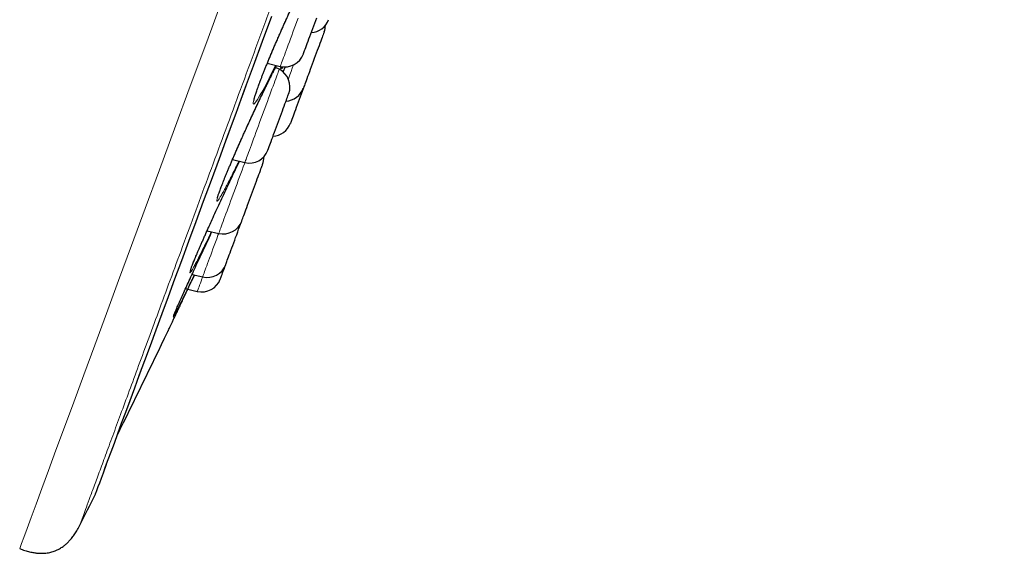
# Model space of a CAD drawing. Header units: millimetres. Extents: x 8 to 976, y 12 to 967.
# Tile 341 of 351: x 700 to 725, y 780 to 794. Entities that reach past the tile are written whole.
import ezdxf

# ---------------------------------------------------------------- set-up
doc = ezdxf.new("R2010")
doc.units = ezdxf.units.MM

msp = doc.modelspace()

# ---------------------------------------------------------------- linework, layer by layer
at = {"color": 7, "linetype": 'Continuous', "lineweight": 30}
for p, q in [((706.738, 792.578), (707.068, 792.5)), ((707.041, 792.425), (706.948, 792.473)), ((705.854, 790.135), (706.169, 790.061)), ((706.089, 788.578), (706.105, 788.621)), ((705.212, 788.333), (705.506, 788.264)), ((704.831, 787.227), (705.1, 787.164)), ((704.664, 786.864), (704.714, 786.852)), ((704.723, 786.85), (704.963, 786.793))]:
    msp.add_line(p, q, dxfattribs=at)
at = {"color": 252, "linetype": 'Continuous', "lineweight": 0}
msp.add_line((707.09, 792.498), (707.057, 792.415), dxfattribs=at)
at = {"color": 252, "linetype": 'Continuous', "lineweight": 0, "flags": 128}
for points in [[(700.461, 780.273), (700.473, 780.305), (700.508, 780.4), (700.566, 780.558), (700.647, 780.779), (700.752, 781.062), (700.877, 781.401), (701.024, 781.799), (701.192, 782.255), (701.381, 782.768), (701.595, 783.349), (701.831, 783.987), (702.087, 784.681), (702.363, 785.431), (702.66, 786.233), (702.969, 787.072), (703.296, 787.96), (703.641, 788.894), (704.002, 789.873), (704.386, 790.915), (704.786, 791.999), (705.201, 793.124), (705.631, 794.287)], [(706.946, 792.529), (706.909, 792.453), (706.821, 792.275), (706.739, 792.112), (706.663, 791.966), (706.599, 791.849), (706.543, 791.749), (706.49, 791.662), (706.448, 791.598), (706.415, 791.558), (706.394, 791.543), (706.383, 791.552), (706.383, 791.586), (706.395, 791.644), (706.418, 791.725), (706.451, 791.828), (706.494, 791.952), (706.547, 792.095), (706.608, 792.256), (706.678, 792.432), (706.755, 792.621), (706.839, 792.821), (706.927, 793.03), (707.02, 793.244), (707.116, 793.461), (707.214, 793.678), (707.312, 793.893)], [(702.382, 781.657), (702.386, 781.667), (702.398, 781.699), (702.418, 781.752), (702.445, 781.826), (702.48, 781.922), (702.523, 782.038), (702.573, 782.175), (702.632, 782.333), (702.698, 782.512), (702.771, 782.711), (702.852, 782.931), (702.941, 783.171), (703.037, 783.431), (703.14, 783.712), (703.251, 784.012), (703.369, 784.331), (703.494, 784.67), (703.626, 785.029), (703.765, 785.406), (703.911, 785.801), (704.064, 786.215), (704.223, 786.647), (704.389, 787.097), (704.562, 787.565), (704.74, 788.049), (704.925, 788.551), (705.116, 789.069), (705.313, 789.603), (705.516, 790.152), (705.725, 790.717), (705.939, 791.297), (706.158, 791.892), (706.383, 792.501), (706.612, 793.124), (706.847, 793.76)], [(707.17, 792.777), (707.192, 792.837), (707.216, 792.902), (707.242, 792.971), (707.269, 793.044), (707.298, 793.122), (707.327, 793.202), (707.358, 793.285), (707.389, 793.37), (707.421, 793.457), (707.454, 793.546), (707.487, 793.635), (707.52, 793.724)], [(707.068, 792.5), (707.068, 792.5), (707.07, 792.505), (707.074, 792.517), (707.081, 792.535), (707.09, 792.56), (707.102, 792.591), (707.116, 792.629), (707.132, 792.672), (707.15, 792.722), (707.17, 792.777)], [(707.402, 792.537), (707.37, 792.452), (707.339, 792.368), (707.309, 792.286), (707.28, 792.208), (707.27, 792.181)], [(706.227, 790.22), (706.245, 790.267), (706.264, 790.32), (706.286, 790.379), (706.309, 790.442), (706.334, 790.51), (706.361, 790.583), (706.389, 790.659), (706.418, 790.738), (706.449, 790.82), (706.48, 790.905), (706.512, 790.992), (706.544, 791.08), (706.577, 791.169), (706.61, 791.258), (706.643, 791.348), (706.676, 791.436), (706.708, 791.524), (706.74, 791.61), (706.771, 791.694), (706.801, 791.775), (706.83, 791.854), (706.857, 791.928), (706.884, 791.999), (706.908, 792.066), (706.931, 792.128), (706.952, 792.184), (706.971, 792.236), (706.988, 792.282), (707.002, 792.321), (707.015, 792.355), (707.025, 792.382), (707.032, 792.403), (707.038, 792.417), (707.04, 792.424), (707.041, 792.425)], [(705.532, 788.336), (705.544, 788.369), (705.559, 788.409), (705.576, 788.455), (705.595, 788.507), (705.616, 788.564), (705.639, 788.626), (705.664, 788.692), (705.69, 788.763), (705.717, 788.838), (705.746, 788.917), (705.776, 788.998), (705.807, 789.082), (705.839, 789.168), (705.872, 789.256), (705.904, 789.345), (705.937, 789.434), (705.97, 789.523), (706.003, 789.612), (706.036, 789.7), (706.067, 789.787), (706.099, 789.872), (706.129, 789.954), (706.158, 790.033), (706.169, 790.061)], [(706.169, 790.061), (706.17, 790.064), (706.173, 790.074), (706.179, 790.09), (706.188, 790.113), (706.199, 790.142), (706.212, 790.178), (706.227, 790.22)], [(705.506, 788.264), (705.506, 788.266), (705.509, 788.273), (705.514, 788.287), (705.522, 788.308), (705.532, 788.336)], [(705.106, 787.182), (705.113, 787.201), (705.123, 787.226), (705.134, 787.258), (705.149, 787.296), (705.165, 787.34), (705.183, 787.39), (705.204, 787.445), (705.226, 787.506), (705.25, 787.571), (705.276, 787.641), (705.303, 787.714), (705.331, 787.792), (705.361, 787.872), (705.392, 787.956), (705.423, 788.041), (705.456, 788.128), (705.488, 788.217), (705.506, 788.264)], [(704.963, 786.793), (704.964, 786.797), (704.968, 786.807), (704.974, 786.824), (704.983, 786.847), (704.994, 786.877), (705.007, 786.913), (705.023, 786.955), (705.041, 787.003), (705.06, 787.057), (705.082, 787.116), (705.1, 787.164)]]:
    msp.add_lwpolyline(points, dxfattribs=at)
at = {"color": 7, "linetype": 'Continuous', "lineweight": 30, "flags": 128}
for points in [[(702.391, 781.677), (702.395, 781.688), (702.407, 781.719), (702.426, 781.772), (702.454, 781.846), (702.489, 781.942), (702.531, 782.058), (702.582, 782.195), (702.64, 782.353), (702.706, 782.531), (702.78, 782.73), (702.861, 782.95), (702.949, 783.19), (703.045, 783.45), (703.149, 783.73), (703.259, 784.03), (703.377, 784.35), (703.502, 784.689), (703.634, 785.046), (703.773, 785.423), (703.919, 785.819), (704.072, 786.233), (704.231, 786.664), (704.397, 787.114), (704.569, 787.581), (704.748, 788.065), (704.932, 788.566), (705.123, 789.084), (705.32, 789.617), (705.523, 790.167), (705.731, 790.731), (705.945, 791.311), (706.164, 791.905), (706.389, 792.514), (706.618, 793.136), (706.853, 793.772)], [(707.714, 792.981), (707.731, 793.028), (707.75, 793.08), (707.771, 793.136), (707.793, 793.196), (707.816, 793.258), (707.84, 793.323), (707.865, 793.391), (707.89, 793.459), (707.916, 793.528), (707.941, 793.597), (707.966, 793.666), (707.991, 793.733)], [(708.18, 793.377), (708.179, 793.376), (708.176, 793.367), (708.17, 793.352), (708.163, 793.331), (708.152, 793.303), (708.14, 793.27), (708.125, 793.23), (708.109, 793.186), (708.091, 793.136), (708.071, 793.082), (708.049, 793.024), (708.027, 792.963), (708.003, 792.899), (707.979, 792.832), (707.954, 792.764), (707.928, 792.696), (707.903, 792.626), (707.877, 792.557), (707.852, 792.489), (707.828, 792.423), (707.804, 792.359), (707.781, 792.298), (707.76, 792.24), (707.74, 792.186), (707.722, 792.136), (707.705, 792.092), (707.691, 792.052), (707.678, 792.019), (707.668, 791.991), (707.66, 791.97), (707.655, 791.955), (707.652, 791.946), (707.651, 791.944)], [(707.652, 792.814), (707.652, 792.814), (707.654, 792.819), (707.658, 792.83), (707.665, 792.848), (707.674, 792.873), (707.685, 792.903), (707.698, 792.939), (707.714, 792.981)], [(706.788, 790.471), (706.802, 790.508), (706.817, 790.551), (706.835, 790.599), (706.854, 790.652), (706.875, 790.708), (706.898, 790.769), (706.921, 790.832), (706.945, 790.898), (706.97, 790.965), (706.995, 791.034), (707.021, 791.103), (707.046, 791.172), (707.072, 791.24), (707.096, 791.307), (707.12, 791.372), (707.143, 791.434), (707.165, 791.494), (707.185, 791.549), (707.204, 791.6), (707.221, 791.646), (707.237, 791.687), (707.25, 791.723), (707.261, 791.753), (707.269, 791.776), (707.276, 791.793), (707.279, 791.804), (707.281, 791.808), (707.281, 791.808)], [(707.651, 791.944), (707.647, 791.932), (707.621, 791.864), (707.596, 791.795), (707.57, 791.726), (707.545, 791.657), (707.52, 791.589), (707.496, 791.523), (707.472, 791.46), (707.45, 791.399), (707.429, 791.342), (707.409, 791.288), (707.391, 791.24), (707.375, 791.196), (707.361, 791.157), (707.349, 791.125), (707.339, 791.098), (707.331, 791.078), (707.326, 791.064), (707.324, 791.057), (707.323, 791.055)], [(706.752, 790.375), (706.753, 790.375), (706.755, 790.382), (706.76, 790.394), (706.767, 790.414), (706.776, 790.439), (706.788, 790.471)], [(706.105, 788.621), (706.115, 788.648), (706.127, 788.681), (706.142, 788.719), (706.158, 788.763), (706.176, 788.812), (706.196, 788.866), (706.217, 788.923), (706.239, 788.984), (706.263, 789.048), (706.287, 789.114), (706.312, 789.181), (706.337, 789.25), (706.363, 789.319), (706.388, 789.388), (706.414, 789.456), (706.438, 789.523), (706.462, 789.588), (706.485, 789.649), (706.506, 789.708), (706.526, 789.762), (706.545, 789.812), (706.562, 789.858), (706.576, 789.898), (706.589, 789.932), (706.6, 789.961), (706.608, 789.983), (706.614, 789.999), (706.617, 790.008), (706.618, 790.011)], [(705.687, 787.488), (705.693, 787.504), (705.701, 787.525), (705.711, 787.553), (705.724, 787.587), (705.739, 787.627), (705.755, 787.672), (705.774, 787.722), (705.794, 787.776), (705.815, 787.834), (705.838, 787.895), (705.861, 787.96), (705.886, 788.026), (705.911, 788.094), (705.936, 788.163), (705.962, 788.232), (705.987, 788.301), (706.012, 788.369), (706.037, 788.435), (706.06, 788.499), (706.083, 788.56), (706.089, 788.578)], [(705.547, 787.107), (705.548, 787.11), (705.552, 787.12), (705.558, 787.137), (705.566, 787.16), (705.577, 787.189), (705.59, 787.224), (705.605, 787.265), (705.622, 787.311), (705.641, 787.361), (705.661, 787.416), (705.683, 787.475), (705.683, 787.477)], [(705.683, 787.477), (705.684, 787.48), (705.687, 787.488)]]:
    msp.add_lwpolyline(points, dxfattribs=at)
at = {"color": 7, "linetype": 'Continuous', "lineweight": 30}
for centre, radius, start, end in [((707.824, 793.857), 0.5, 273.3294, 339.7512), ((707.711, 793.55), 0.5, 339.7512, 358.8009), ((707.183, 792.987), 0.5, 256.7512, 339.7512), ((706.812, 791.981), 0.5, 339.7512, 62.7512), ((707.182, 792.118), 0.5, 273.3294, 339.7512), ((706.854, 791.229), 0.5, 273.3294, 339.7512), ((706.283, 790.548), 0.5, 256.7512, 339.7512), ((706.149, 790.184), 0.5, 339.7512, 2.5849), ((705.62, 788.751), 0.5, 256.7512, 339.7512), ((705.214, 787.65), 0.5, 256.7512, 339.7512), ((705.078, 787.28), 0.5, 256.7512, 339.7512), ((433.881, 915.85), 300, 333.74462, 334.30491), ((434.039, 915.791), 300, 333.26848, 333.44128), ((702.203, 781.746), 0.2, 333.4413, 339.7512)]:
    msp.add_arc(centre, radius, start, end, dxfattribs=at)
at = {"color": 252, "linetype": 'Continuous', "lineweight": 0}
msp.add_arc((699.185, 789.356), 6.308, 339.6651, 339.8389, dxfattribs=at)
for points, knots in [([(700.908, 853.015), (700.905, 853.01), (700.901, 852.998), (700.866, 852.903), (700.811, 852.753), (700.732, 852.541), (700.633, 852.271), (700.512, 851.944), (700.372, 851.563), (700.211, 851.126), (700.028, 850.631), (699.824, 850.078), (699.598, 849.467), (699.353, 848.801), (699.088, 848.083), (698.806, 847.319), (698.508, 846.51), (698.194, 845.66), (697.864, 844.764), (697.516, 843.82), (697.15, 842.828), (696.766, 841.789), (696.369, 840.711), (695.957, 839.596), (695.536, 838.454), (695.105, 837.286), (694.666, 836.096), (694.217, 834.879), (693.756, 833.629), (693.284, 832.349), (692.801, 831.041), (692.312, 829.715), (691.817, 828.373), (691.32, 827.026), (690.822, 825.676), (690.325, 824.328), (689.825, 822.974), (689.322, 821.609), (688.816, 820.237), (688.307, 818.858), (687.801, 817.485), (687.297, 816.12), (686.801, 814.774), (686.312, 813.449), (685.831, 812.147), (685.358, 810.863), (684.888, 809.591), (684.425, 808.334), (683.968, 807.096), (683.521, 805.885), (683.086, 804.705), (682.665, 803.565), (682.26, 802.465), (681.87, 801.408), (681.494, 800.389), (681.13, 799.403), (680.78, 798.454), (680.444, 797.544), (680.126, 796.68), (679.825, 795.865), (679.544, 795.104), (679.284, 794.397), (679.043, 793.746), (678.822, 793.147), (678.62, 792.597), (678.436, 792.1), (678.273, 791.657), (678.131, 791.271), (678.01, 790.945), (677.912, 790.679), (677.836, 790.473), (677.782, 790.327), (677.75, 790.239), (677.743, 790.22), (677.743, 790.22), (677.743, 790.22)], [0, 0, 0, 0, 0.014, 0.028, 0.0419999, 0.0559999, 0.0699998, 0.0837499, 0.0974999, 0.1112499, 0.1249999, 0.1389999, 0.1529999, 0.1669998, 0.1809998, 0.1949997, 0.2087498, 0.2224998, 0.2362498, 0.2499999, 0.2639998, 0.2779998, 0.2919997, 0.3059997, 0.3199996, 0.3337496, 0.3474997, 0.3612497, 0.3749997, 0.3889997, 0.4029997, 0.4169997, 0.4309996, 0.4449996, 0.4587496, 0.4724996, 0.4862496, 0.4999997, 0.5139997, 0.5279995, 0.5419995, 0.5559995, 0.5699995, 0.5837495, 0.5974995, 0.6112495, 0.6249995, 0.6389995, 0.6529995, 0.6669995, 0.6809995, 0.6949994, 0.7087493, 0.7224994, 0.7362494, 0.7499994, 0.7639994, 0.7779994, 0.7919994, 0.8059993, 0.8199993, 0.8337493, 0.8474993, 0.8612494, 0.8749993, 0.8889993, 0.9029993, 0.9169993, 0.9309992, 0.9449992, 0.9587492, 0.9724992, 0.9862492, 0.9999993, 1, 1, 1, 1]), ([(725.422, 844.404), (725.42, 844.398), (725.415, 844.386), (725.38, 844.291), (725.324, 844.138), (725.245, 843.923), (725.144, 843.65), (725.022, 843.32), (724.88, 842.934), (724.717, 842.492), (724.532, 841.991), (724.325, 841.431), (724.097, 840.812), (723.849, 840.139), (723.581, 839.412), (723.295, 838.638), (722.993, 837.82), (722.676, 836.959), (722.341, 836.053), (721.989, 835.098), (721.619, 834.094), (721.231, 833.042), (720.828, 831.951), (720.412, 830.823), (719.985, 829.666), (719.549, 828.484), (719.105, 827.279), (718.65, 826.048), (718.184, 824.783), (717.706, 823.488), (717.218, 822.164), (716.722, 820.821), (716.221, 819.463), (715.718, 818.1), (715.215, 816.734), (714.711, 815.369), (714.206, 813.999), (713.696, 812.618), (713.184, 811.228), (712.669, 809.833), (712.157, 808.444), (711.647, 807.062), (711.144, 805.7), (710.649, 804.359), (710.163, 803.041), (709.684, 801.741), (709.209, 800.454), (708.74, 799.182), (708.277, 797.928), (707.825, 796.703), (707.385, 795.509), (706.959, 794.355), (706.549, 793.242), (706.154, 792.172), (705.773, 791.14), (705.405, 790.143), (705.051, 789.182), (704.711, 788.261), (704.389, 787.387), (704.084, 786.561), (703.8, 785.791), (703.536, 785.076), (703.293, 784.417), (703.069, 783.811), (702.864, 783.255), (702.679, 782.751), (702.513, 782.303), (702.369, 781.913), (702.247, 781.582), (702.148, 781.313), (702.071, 781.105), (702.017, 780.958), (701.983, 780.865), (701.979, 780.854), (701.977, 780.848)], [0, 0, 0, 0, 0.014, 0.028, 0.042, 0.056, 0.0699999, 0.08375, 0.0975, 0.11125, 0.125, 0.139, 0.153, 0.167, 0.1809999, 0.1949999, 0.2087499, 0.2225, 0.23625, 0.25, 0.264, 0.278, 0.292, 0.306, 0.3199999, 0.33375, 0.3475, 0.36125, 0.375, 0.389, 0.4029999, 0.4169999, 0.4309999, 0.4449999, 0.4587499, 0.4725, 0.48625, 0.5, 0.5139999, 0.5279999, 0.542, 0.556, 0.5699999, 0.5837499, 0.5974999, 0.61125, 0.625, 0.639, 0.653, 0.6669999, 0.6809999, 0.6949999, 0.7087499, 0.7225, 0.73625, 0.75, 0.764, 0.778, 0.7919999, 0.8059999, 0.8199999, 0.8337499, 0.8475, 0.8612499, 0.875, 0.889, 0.903, 0.9169999, 0.9309999, 0.9449999, 0.9587499, 0.9724999, 0.98625, 1, 1, 1, 1]), ([(706.018, 790.097), (706.004, 790.069), (705.96, 789.977), (705.889, 789.834), (705.805, 789.668), (705.731, 789.523), (705.666, 789.399), (705.608, 789.293), (705.557, 789.205), (705.515, 789.138), (705.484, 789.094), (705.463, 789.075), (705.454, 789.08), (705.456, 789.109), (705.47, 789.163), (705.494, 789.24), (705.529, 789.34), (705.575, 789.46), (705.63, 789.6), (705.694, 789.757), (705.766, 789.931), (705.846, 790.118), (705.932, 790.316), (706.023, 790.523), (706.118, 790.735), (706.216, 790.952), (706.315, 791.169), (706.415, 791.384), (706.514, 791.595), (706.611, 791.798), (706.705, 791.991), (706.788, 792.159), (706.859, 792.302), (706.92, 792.421), (706.956, 792.49), (706.973, 792.523)], [0, 0, 0, 0, 0.013423, 0.045141, 0.07696, 0.108678, 0.138059, 0.167441, 0.199251, 0.231161, 0.262967, 0.294623, 0.326378, 0.358031, 0.389718, 0.421506, 0.453192, 0.484738, 0.516384, 0.54793, 0.579524, 0.611218, 0.642811, 0.6744, 0.706088, 0.737677, 0.769308, 0.801043, 0.832675, 0.864299, 0.896025, 0.927647, 0.952474, 0.977399, 1, 1, 1, 1]), ([(707.142, 792.491), (707.139, 792.488), (707.126, 792.465), (707.111, 792.448), (707.098, 792.441), (707.096, 792.456), (707.103, 792.484), (707.106, 792.496)], [0, 0, 0, 0, 0.048653, 0.301129, 0.554417, 0.806891, 1, 1, 1, 1]), ([(704.996, 787.644), (704.975, 787.603), (704.932, 787.521), (704.88, 787.423), (704.837, 787.346), (704.804, 787.293), (704.782, 787.263), (704.772, 787.258), (704.773, 787.278), (704.786, 787.322), (704.81, 787.389), (704.844, 787.478), (704.889, 787.589), (704.944, 787.721), (705.008, 787.87), (705.08, 788.037), (705.16, 788.218), (705.224, 788.362), (705.263, 788.447), (705.271, 788.464)], [0, 0, 0, 0, 0.061093, 0.122687, 0.184475, 0.246065, 0.30772, 0.369573, 0.431228, 0.492591, 0.554149, 0.615513, 0.676934, 0.738549, 0.799971, 0.861352, 0.922932, 0.984314, 1, 1, 1, 1]), ([(704.415, 786.25), (704.404, 786.229), (704.382, 786.188), (704.362, 786.155), (704.354, 786.145), (704.356, 786.16), (704.371, 786.2), (704.391, 786.248), (704.409, 786.291), (704.415, 786.304)], [0, 0, 0, 0, 0.153564, 0.308611, 0.464155, 0.619202, 0.773551, 0.928388, 1, 1, 1, 1])]:
    msp.add_open_spline(points, degree=3, knots=knots, dxfattribs=at)
at = {"color": 7, "linetype": 'Continuous', "lineweight": 30}
for points, knots in [([(706.4, 791.642), (706.4, 791.642), (706.4, 791.642), (706.401, 791.647), (706.403, 791.657), (706.406, 791.673), (706.412, 791.697), (706.42, 791.727), (706.431, 791.763), (706.445, 791.806), (706.461, 791.856), (706.48, 791.911), (706.502, 791.972), (706.526, 792.037), (706.552, 792.108), (706.58, 792.182), (706.611, 792.261), (706.643, 792.343), (706.677, 792.429), (706.713, 792.517), (706.75, 792.608), (706.789, 792.702), (706.83, 792.799), (706.872, 792.899), (706.916, 793.001), (706.961, 793.106), (707.007, 793.211), (707.053, 793.318), (707.101, 793.425), (707.148, 793.532), (707.196, 793.638), (707.244, 793.743), (707.291, 793.847), (707.338, 793.948), (707.384, 794.048), (707.43, 794.147), (707.477, 794.244), (707.522, 794.34), (707.567, 794.433), (707.612, 794.524), (707.655, 794.612), (707.697, 794.696), (707.737, 794.777), (707.776, 794.853), (707.813, 794.924), (707.848, 794.991), (707.879, 795.049), (707.904, 795.093), (707.926, 795.134), (707.95, 795.175), (707.975, 795.218), (707.997, 795.255), (708.017, 795.286), (708.033, 795.31), (708.045, 795.327), (708.053, 795.338), (708.057, 795.343), (708.057, 795.343), (708.057, 795.343)], [0, 0, 0, 0, 0.00435, 0.01552, 0.02833, 0.042394, 0.057886, 0.074529, 0.092057, 0.110243, 0.128904, 0.147903, 0.167134, 0.186518, 0.205987, 0.22549, 0.24497, 0.264391, 0.28373, 0.302963, 0.322068, 0.341306, 0.360741, 0.380345, 0.400085, 0.41993, 0.439837, 0.459768, 0.479666, 0.499493, 0.519213, 0.538794, 0.558212, 0.577449, 0.596623, 0.615998, 0.635499, 0.655113, 0.674815, 0.694583, 0.714383, 0.734181, 0.753938, 0.773625, 0.793212, 0.812666, 0.83196, 0.847603, 0.857712, 0.87652, 0.895272, 0.913899, 0.932282, 0.95024, 0.965623, 0.979728, 0.992275, 1, 1, 1, 1]), ([(706.415, 791.382), (706.415, 791.383), (706.431, 791.418), (706.463, 791.485), (706.51, 791.585), (706.557, 791.684), (706.604, 791.781), (706.65, 791.876), (706.695, 791.969), (706.739, 792.06), (706.783, 792.147), (706.824, 792.231), (706.864, 792.311), (706.903, 792.386), (706.939, 792.457), (706.962, 792.501), (706.973, 792.522)], [0, 0, 0, 0, 0.001752, 0.076834, 0.152474, 0.228662, 0.305331, 0.382403, 0.459788, 0.537382, 0.61506, 0.692682, 0.770115, 0.847248, 0.923969, 1, 1, 1, 1]), ([(707.139, 792.358), (707.151, 792.384), (707.17, 792.428), (707.19, 792.472), (707.198, 792.489)], [0, 0, 0, 0, 0.608646, 1, 1, 1, 1]), ([(705.474, 789.161), (705.474, 789.161), (705.474, 789.162), (705.475, 789.168), (705.478, 789.18), (705.483, 789.199), (705.491, 789.224), (705.502, 789.256), (705.515, 789.295), (705.531, 789.34), (705.549, 789.39), (705.571, 789.447), (705.595, 789.508), (705.621, 789.575), (705.649, 789.646), (705.68, 789.721), (705.712, 789.8), (705.747, 789.883), (705.783, 789.968), (705.82, 790.057), (705.859, 790.148), (705.9, 790.242), (705.943, 790.34), (705.987, 790.44), (706.032, 790.543), (706.079, 790.647), (706.126, 790.753), (706.174, 790.859), (706.223, 790.966), (706.271, 791.072), (706.32, 791.178), (706.368, 791.281), (706.399, 791.349), (706.415, 791.382)], [0, 0, 0, 0, 0.014354, 0.034973, 0.058177, 0.084312, 0.112869, 0.143301, 0.175102, 0.207876, 0.241335, 0.275263, 0.309503, 0.343928, 0.378438, 0.412941, 0.447358, 0.481643, 0.515758, 0.549579, 0.583389, 0.617563, 0.652057, 0.686822, 0.721801, 0.756923, 0.792129, 0.827331, 0.862442, 0.897396, 0.932138, 0.966617, 1, 1, 1, 1]), ([(705.271, 788.464), (705.293, 788.514), (705.346, 788.631), (705.434, 788.824), (705.533, 789.038), (705.634, 789.255), (705.735, 789.471), (705.828, 789.668), (705.912, 789.844), (705.978, 789.982), (706.017, 790.063), (706.032, 790.093)], [0, 0, 0, 0, 0.095364, 0.223816, 0.351862, 0.479899, 0.608337, 0.736362, 0.837058, 0.938148, 1, 1, 1, 1]), ([(704.415, 786.304), (704.421, 786.319), (704.439, 786.36), (704.48, 786.454), (704.536, 786.58), (704.602, 786.726), (704.676, 786.89), (704.758, 787.067), (704.845, 787.258), (704.938, 787.459), (705.036, 787.667), (705.136, 787.881), (705.236, 788.095), (705.302, 788.235), (705.335, 788.304)], [0, 0, 0, 0, 0.046489, 0.133333, 0.220455, 0.3073, 0.394125, 0.481224, 0.568044, 0.654986, 0.742203, 0.82914, 0.916068, 1, 1, 1, 1]), ([(704.791, 787.326), (704.791, 787.326), (704.791, 787.326), (704.792, 787.332), (704.795, 787.342), (704.801, 787.36), (704.809, 787.383), (704.82, 787.413), (704.834, 787.45), (704.851, 787.493), (704.87, 787.541), (704.892, 787.594), (704.916, 787.653), (704.942, 787.716), (704.971, 787.784), (705.002, 787.857), (705.036, 787.934), (705.072, 788.016), (705.109, 788.102), (705.149, 788.191), (705.19, 788.283), (705.231, 788.375), (705.259, 788.437), (705.272, 788.466)], [0, 0, 0, 0, 0.01662, 0.047634, 0.084053, 0.125415, 0.170718, 0.218794, 0.268642, 0.319527, 0.370958, 0.422617, 0.474249, 0.525652, 0.577482, 0.629935, 0.682909, 0.736305, 0.79002, 0.843938, 0.897946, 0.951901, 1, 1, 1, 1]), ([(705.325, 788.307), (705.32, 788.297), (705.286, 788.225), (705.226, 788.103), (705.144, 787.937), (705.068, 787.785), (705.018, 787.685), (704.997, 787.645), (704.996, 787.644)], [0, 0, 0, 0, 0.0389076, 0.2687403, 0.4985619, 0.7472918, 0.9968141, 1, 1, 1, 1]), ([(704.215, 785.775), (704.215, 785.775), (704.214, 785.773), (704.218, 785.782), (704.228, 785.803), (704.245, 785.839), (704.268, 785.888), (704.297, 785.949), (704.332, 786.023), (704.372, 786.109), (704.418, 786.206), (704.47, 786.314), (704.525, 786.431), (704.584, 786.557), (704.648, 786.692), (704.715, 786.834), (704.785, 786.982), (704.844, 787.108), (704.881, 787.186), (704.894, 787.212)], [0, 0, 0, 0, 0.008482, 0.07357, 0.136551, 0.199534, 0.264338, 0.329139, 0.392231, 0.455323, 0.520244, 0.585168, 0.648265, 0.711361, 0.776286, 0.841211, 0.904398, 0.967585, 1, 1, 1, 1]), ([(704.889, 787.213), (704.887, 787.208), (704.855, 787.142), (704.798, 787.023), (704.716, 786.856), (704.64, 786.699), (704.569, 786.555), (704.507, 786.43), (704.456, 786.329), (704.426, 786.27), (704.415, 786.25), (704.415, 786.25)], [0, 0, 0, 0, 0.011091, 0.144367, 0.27764, 0.421972, 0.566754, 0.711065, 0.854691, 0.998771, 1, 1, 1, 1]), ([(704.369, 786.19), (704.369, 786.191), (704.369, 786.191), (704.371, 786.196), (704.375, 786.207), (704.382, 786.224), (704.391, 786.247), (704.403, 786.276), (704.413, 786.299), (704.418, 786.31)], [0, 0, 0, 0, 0.066047, 0.18028, 0.318225, 0.476608, 0.649612, 0.831594, 1, 1, 1, 1]), ([(700.461, 780.273), (700.505, 780.256), (700.588, 780.225), (700.708, 780.192), (700.815, 780.17), (700.91, 780.158), (701, 780.153), (701.082, 780.155), (701.157, 780.163), (701.219, 780.174), (701.279, 780.189), (701.342, 780.209), (701.416, 780.24), (701.498, 780.284), (701.576, 780.337), (701.648, 780.396), (701.713, 780.459), (701.779, 780.535), (701.846, 780.624), (701.914, 780.73), (701.955, 780.807), (701.977, 780.848)], [0, 0, 0, 0, 0.077512, 0.145419, 0.204946, 0.257129, 0.302818, 0.351836, 0.392767, 0.426263, 0.456335, 0.492747, 0.536158, 0.586986, 0.646045, 0.690635, 0.739996, 0.794788, 0.855782, 0.923852, 1, 1, 1, 1])]:
    msp.add_open_spline(points, degree=3, knots=knots, dxfattribs=at)

doc.saveas('drawing.dxf')
